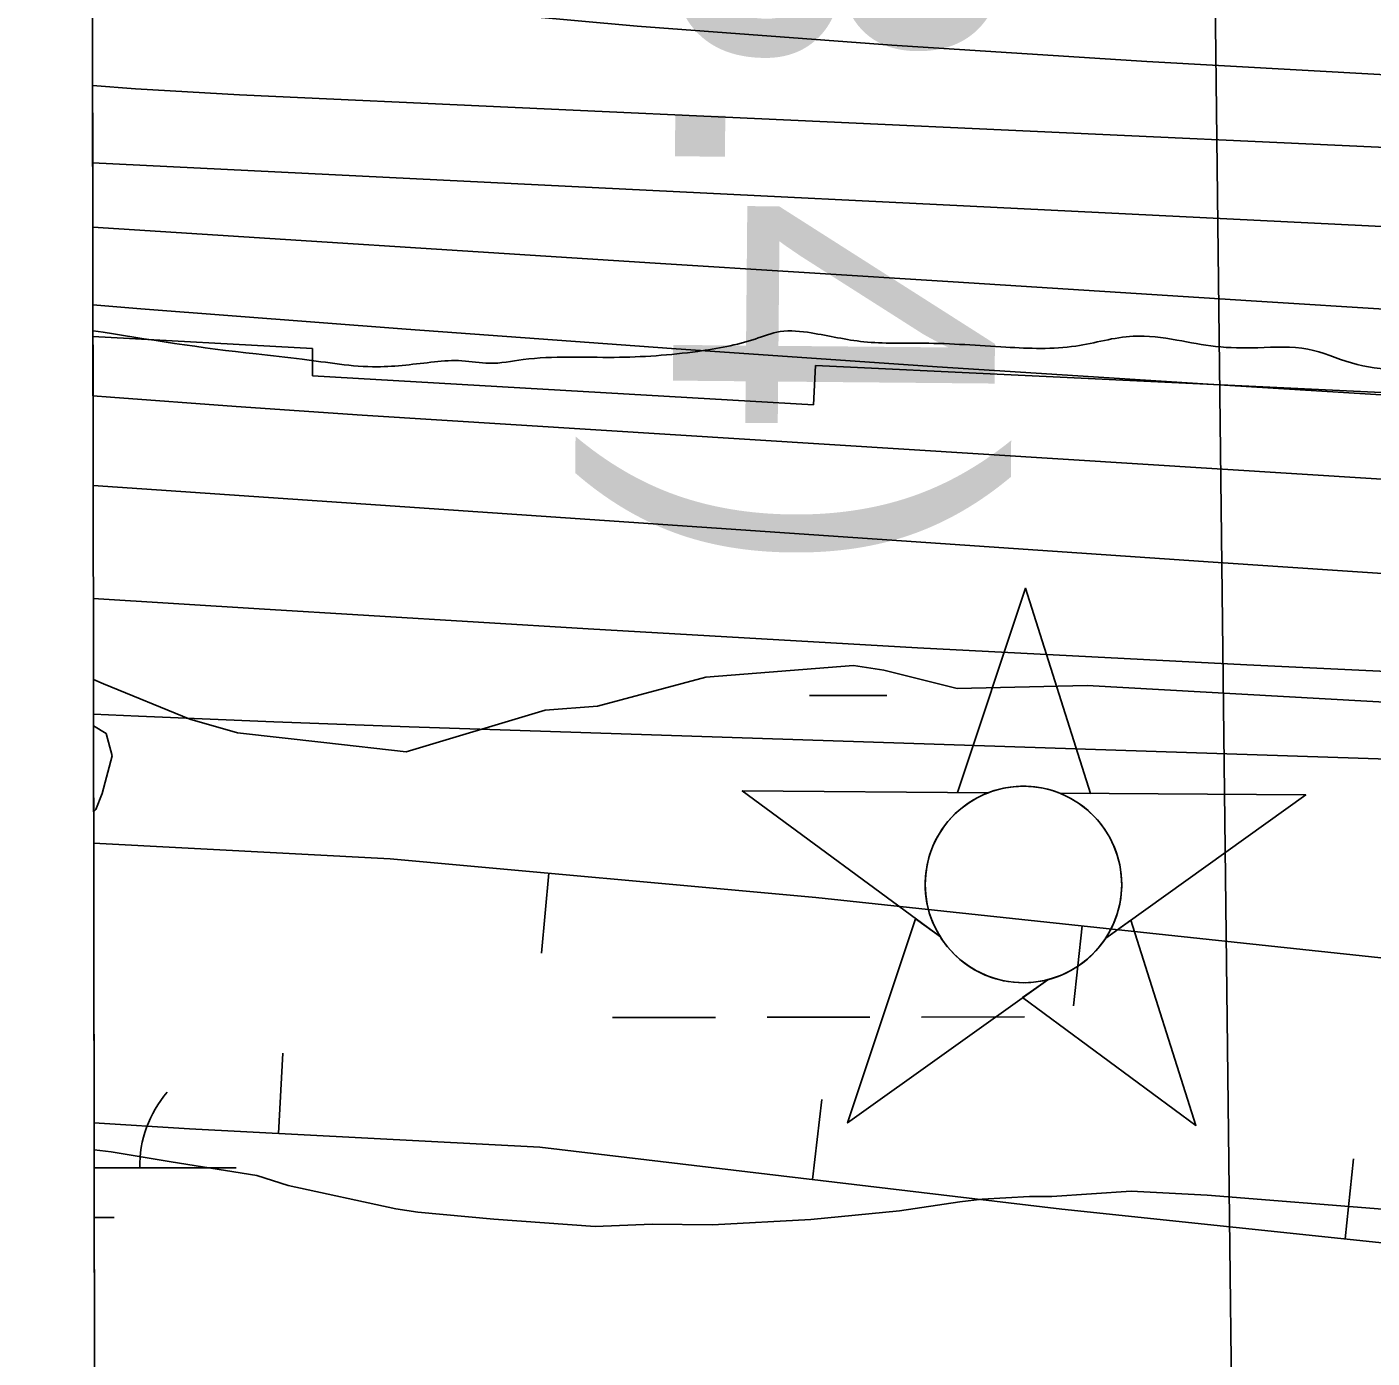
# Model space of a CAD drawing. Extents: x 3329297 to 3367176, y 649250 to 674653.
# Drawn here: x 3333403.5 to 3333821.6, y 658405.3 to 658819.1 of the extents above; entities that cross this region are included whole.
import ezdxf

# ---------------------------------------------------------------- set-up
doc = ezdxf.new("R2010")
doc.units = 0
for name, color, linetype in [('V-BORW-LINE', 7, 'Continuous'), ('V-CHAN-NAID', 7, 'Continuous'), ('V-GRID-FRAM', 7, 'Continuous'), ('V-RIVR-EDGE', 7, 'Continuous'), ('V-RIVR-RANG', 7, 'Continuous'), ('V-RRAP-RVMT', 7, 'Continuous'), ('V-SITE-VEGE', 7, 'Continuous'), ('V-TOPO-DPTH', 7, 'Continuous'), ('V-TOPO-MAJR', 7, 'Continuous'), ('V-TOPO-MINR', 7, 'Continuous'), ('V-TOPO-WATR', 7, 'Continuous'), ('V-WETL-SWMP', 7, 'Continuous')]:
    doc.layers.add(name, color=color, linetype=linetype)

msp = doc.modelspace()

# ---------------------------------------------------------------- linework, layer by layer
at = {"layer": 'V-BORW-LINE'}
for p, q in [((3333565.7, 658556.07), (3333563.45, 658531.17)), ((3333731.49, 658539.69), (3333728.83, 658514.83)), ((3333481.75, 658475.21), (3333483.06, 658500.17)), ((3333647.64, 658460.89), (3333650.59, 658485.71)), ((3333813.21, 658442.41), (3333815.83, 658467.27))]:
    msp.add_line(p, q, dxfattribs=at)
for points in [[(3333424.22, 658565.45), (3333516.37, 658560.54), (3333648.68, 658548.56), (3333829.18, 658529.22), (3333981.3, 658508.4), (3334141.97, 658488.53), (3334253.66, 658459.15), (3334346.54, 658418.45), (3334307.29, 658411.38), (3334198.56, 658408.07), (3334043.12, 658417.74), (3333887.79, 658434.55), (3333725.21, 658451.68), (3333562.88, 658470.94), (3333454.08, 658476.66), (3333424.35, 658478.5)], [(3334023.12, 658503.23), (3333981.3, 658508.4), (3333829.18, 658529.22), (3333648.68, 658548.56), (3333516.37, 658560.54), (3333424.22, 658565.45)], [(3333424.35, 658478.5), (3333454.08, 658476.66), (3333562.88, 658470.94), (3333725.21, 658451.68), (3333887.79, 658434.55), (3334020.95, 658420.14)]]:
    msp.add_lwpolyline(points, dxfattribs=at)
at = {"layer": 'V-CHAN-NAID'}
for points in [[(3333702.35, 658581.1), (3333692.77, 658581.17), (3333713.89, 658644.65), (3333734.12, 658580.87), (3333724.53, 658580.94), (3333722.95, 658581.52), (3333720.86, 658582.14), (3333718.82, 658582.59), (3333716.78, 658582.9), (3333715.62, 658583.01), (3333714.08, 658583.09), (3333712.36, 658583.09), (3333710.99, 658583.02), (3333709.08, 658582.82), (3333707.72, 658582.6), (3333705.93, 658582.22), (3333704.4, 658581.8), (3333703.37, 658581.47)], [(3333702.35, 658581.1), (3333625.86, 658581.64), (3333687.43, 658536.24), (3333686.32, 658538.15), (3333685.51, 658539.78), (3333684.68, 658541.75), (3333683.98, 658543.8), (3333683.62, 658545.12), (3333683.26, 658546.75), (3333683.02, 658548.19), (3333682.83, 658549.79), (3333682.72, 658551.53), (3333682.71, 658553.11), (3333682.81, 658555.18), (3333683, 658556.8), (3333683.39, 658559), (3333683.87, 658560.93), (3333684.47, 658562.81), (3333685.13, 658564.49), (3333685.85, 658566.08), (3333686.67, 658567.62), (3333687.73, 658569.35), (3333688.76, 658570.82), (3333689.76, 658572.09), (3333690.76, 658573.24), (3333692.07, 658574.58), (3333693.12, 658575.54), (3333694.84, 658576.94), (3333696.05, 658577.81), (3333697.74, 658578.88), (3333699.47, 658579.82), (3333700.92, 658580.51)], [(3333724.53, 658580.94), (3333801.02, 658580.4), (3333738.82, 658535.88), (3333739.73, 658537.37), (3333740.71, 658539.21), (3333741.42, 658540.8), (3333742.16, 658542.75), (3333742.71, 658544.54), (3333743.11, 658546.18), (3333743.47, 658548.19), (3333743.65, 658549.76), (3333743.78, 658551.97), (3333743.75, 658554.03), (3333743.56, 658556.25), (3333743.29, 658558.01), (3333742.8, 658560.24), (3333742.16, 658562.38), (3333741.41, 658564.36), (3333740.76, 658565.8), (3333739.76, 658567.72), (3333738.7, 658569.44), (3333737.48, 658571.14), (3333736.22, 658572.68), (3333734.95, 658574.05), (3333733.32, 658575.58), (3333731.57, 658576.99), (3333729.89, 658578.17), (3333728, 658579.3), (3333726.53, 658580.06)], [(3333720.79, 658522.97), (3333658.59, 658478.45), (3333679.71, 658541.93), (3333687.43, 658536.24), (3333688.06, 658535.28), (3333689.45, 658533.42), (3333690.66, 658532), (3333692.13, 658530.5), (3333693.52, 658529.25), (3333694.97, 658528.09), (3333696.37, 658527.11), (3333698.05, 658526.07), (3333699.76, 658525.16), (3333701.56, 658524.35), (3333703, 658523.79), (3333704.63, 658523.26), (3333706.85, 658522.7), (3333708.39, 658522.41), (3333710.41, 658522.15), (3333711.95, 658522.05), (3333713.81, 658522.03), (3333715.5, 658522.11), (3333717.21, 658522.28), (3333719.11, 658522.59)], [(3333738.82, 658535.88), (3333746.62, 658541.46), (3333766.84, 658477.68), (3333712.99, 658517.39), (3333720.79, 658522.97), (3333722.46, 658523.45), (3333724.07, 658524.01), (3333726.23, 658524.92), (3333727.96, 658525.8), (3333729.83, 658526.92), (3333731.56, 658528.13), (3333733.12, 658529.38), (3333734.4, 658530.54), (3333735.79, 658531.96), (3333736.99, 658533.37), (3333738.11, 658534.84)]]:
    msp.add_lwpolyline(points, close=True, dxfattribs=at)
msp.add_circle((3333713.24, 658552.56), 30.54, dxfattribs=at)
at = {"layer": 'V-GRID-FRAM'}
msp.add_lwpolyline([(3333403.5, 672816.28), (3364945.55, 672875.92), (3364987.87, 654691.71), (3333429.95, 654632.04), (3333403.5, 672816.28)], dxfattribs=at)
at = {"layer": 'V-RIVR-EDGE'}
msp.add_spline([(3333424.05, 658724.7), (3333474.73, 658717.46), (3333489.07, 658715.87), (3333512.33, 658713.49), (3333530.18, 658715), (3333538.71, 658715.36), (3333547.24, 658714.57), (3333557.71, 658715.7), (3333586.02, 658716.41), (3333612.01, 658718.28), (3333629.86, 658722.12), (3333637.62, 658724.42), (3333647.31, 658724.01), (3333663.6, 658721.26), (3333682.21, 658720.82), (3333707.8, 658719.6), (3333729.52, 658719.93), (3333747.37, 658722.99), (3333760.94, 658721.79), (3333772.95, 658719.82), (3333786.14, 658719.4), (3333801.65, 658718.98), (3333815.21, 658714.68), (3333829.55, 658712.32), (3333853.98, 658710.7), (3333881.51, 658709.09), (3333919.9, 658708.21), (3333933.09, 658708.96), (3333955.19, 658706.58), (3333979.61, 658702.64), (3333997.44, 658699.49), (3334008.3, 658700.63), (3334035.82, 658696.29), (3334058.31, 658693.91), (3334066.07, 658695.06), (3334072.66, 658693.49), (3334092.04, 658688.79), (3334109.87, 658687.19), (3334133.13, 658684.42), (3334151.35, 658681.27), (3334164.92, 658679.69), (3334190.9, 658677.68), (3334204.86, 658676.49), (3334218.42, 658674.13), (3334220.76, 658676.45), (3334226.96, 658676.82), (3334231.62, 658676.81), (3334233.55, 658674.09), (3334237.81, 658672.91), (3334253.71, 658672.87), (3334313.8, 658663.03), (3334340.55, 658660.25), (3334380.48, 658654.72), (3334411.48, 658646.11), (3334421.17, 658643.76), (3334440.16, 658640.23), (3334471.95, 658635.49), (3334501.03, 658634.26), (3334507.24, 658634.24), (3334509.17, 658631.91), (3334513.05, 658629.96), (3334528.94, 658626.05), (3334571.2, 658623.23), (3334582.83, 658621.65), (3334608.04, 658620.81), (3334615.79, 658620.01), (3334621.6, 658617.28), (3334633.23, 658614.93), (3334639.05, 658615.3), (3334646.41, 658615.28), (3334654.94, 658613.71), (3334657.65, 658610.6), (3334668.89, 658607.86), (3334697.18, 658600.03), (3334721.99, 658596.87), (3334746.41, 658594.1), (3334774.71, 658589.76), (3334788.29, 658590.11), (3334793.72, 658591.26), (3334803.41, 658590.85), (3334809.62, 658589.67), (3334816.59, 658585.78), (3334828.61, 658584.97), (3334856.12, 658577.92), (3334862.33, 658577.52), (3334871.63, 658577.89), (3334882.88, 658579.02), (3334909.27, 658585.16), (3334928.28, 658589.38), (3334948.46, 658593.98), (3334962.04, 658598.22), (3334974.85, 658601.67), (3334984.55, 658603.59), (3334993.47, 658604.73), (3335001.61, 658603.94), (3335003.94, 658605.48), (3335009, 658609.35), (3335017.54, 658613.2), (3335043.92, 658620.12), (3335064.1, 658623.56), (3335076.91, 658629.34), (3335088.16, 658631.64), (3335096.31, 658631.62), (3335112.59, 658628.87), (3335118.8, 658630.4), (3335132.38, 658634.64), (3335146.74, 658637.7), (3335161.86, 658639.6), (3335190.58, 658645.74), (3335222.39, 658650.31), (3335231.31, 658651.84), (3335233.64, 658650.67), (3335237.5, 658647.17), (3335247.21, 658650.64), (3335268.93, 658652.91), (3335284.45, 658654.81), (3335300.36, 658659.43), (3335310.45, 658662.12), (3335317.05, 658665.98), (3335327.52, 658665.95), (3335337.6, 658665.54), (3335348.45, 658660.86), (3335353.87, 658658.91), (3335358.52, 658656.96), (3335366.28, 658656.94), (3335378.3, 658655.75), (3335387.6, 658654.95), (3335410.48, 658652.18), (3335422.11, 658652.15), (3335445.77, 658654.8), (3335459.34, 658653.99), (3335474.47, 658652.79), (3335498.1, 658645.75), (3335522.12, 658635.22), (3335524.06, 658634.83), (3335528.73, 658639.86), (3335535.32, 658639.07), (3335541.51, 658635.18), (3335544.99, 658629.74), (3335552.73, 658625.45), (3335563.59, 658624.26), (3335571.34, 658623.47), (3335598.49, 658623.79), (3335622.54, 658624.12), (3335648.9, 658622.5), (3335687.66, 658613.87), (3335732.61, 658599.03), (3335763.22, 658587.32), (3335768.26, 658588.08), (3335771.74, 658585.36), (3335791.88, 658574.06), (3335801.19, 658573.26), (3335807.78, 658573.63), (3335822.89, 658566.23), (3335836.83, 658560.38), (3335873.65, 658551.75), (3335894.2, 658547.82), (3335916.31, 658549.32), (3335929.5, 658552), (3335949.67, 658554.28), (3335958.59, 658554.26), (3335962.85, 658550.76), (3335976.4, 658544.91), (3335989.19, 658542.16), (3335995.01, 658539.82), (3336014.78, 658538.99), (3336032.61, 658534.68), (3336045.79, 658533.1), (3336066.73, 658532.27), (3336083.03, 658535.33), (3336086.53, 658539.2), (3336089.26, 658545.79), (3336091.2, 658548.11), (3336096.25, 658548.88), (3336104.78, 658549.24), (3336126.11, 658548.8), (3336150.54, 658550.29), (3336176.53, 658551.39), (3336187.39, 658554.47), (3336195.94, 658559.49), (3336201.75, 658559.47), (3336210.28, 658556.35), (3336221.52, 658556.71), (3336235.1, 658556.68), (3336248.28, 658557.03), (3336254.1, 658558.57), (3336264.96, 658558.54), (3336271.16, 658553.48), (3336276.57, 658548.82), (3336283.56, 658550.74), (3336285.51, 658553.84), (3336288.62, 658557.71), (3336294.05, 658559.24), (3336313.06, 658561.14), (3336342.15, 658562.62), (3336356.5, 658564.91), (3336366.2, 658566.05), (3336374.35, 658568.35), (3336386.76, 658568.32), (3336402.66, 658568.67), (3336427.86, 658567.83), (3336436.01, 658568.2), (3336451.14, 658570.1), (3336484.9, 658577.78), (3336508.56, 658580.82), (3336517.88, 658587.39), (3336522.54, 658588.15), (3336524.87, 658591.25), (3336527.2, 658593.18), (3336531.86, 658593.17), (3336535.73, 658591.61), (3336537.28, 658588.89), (3336543.87, 658588.88), (3336562.87, 658589.6), (3336584.21, 658591.49), (3336614.46, 658594.13), (3336646.27, 658597.15), (3336666.43, 658596.72), (3336695.13, 658594.32), (3336705.21, 658594.29), (3336734.29, 658593.45), (3336750.58, 658593.02), (3336760.27, 658593.77), (3336768.41, 658592.2), (3336776.93, 658585.97), (3336785.46, 658584.01), (3336796.7, 658582.43), (3336838.19, 658582.33), (3336859.52, 658579.18), (3336880.83, 658572.53), (3336893.24, 658572.5), (3336911.08, 658573.62), (3336926.59, 658573.58), (3336945.21, 658575.47), (3336951.81, 658578.56), (3336960.34, 658578.54), (3336969.64, 658575.8), (3336985.16, 658578.09), (3336999.12, 658578.05), (3337015.8, 658580.34), (3337041.02, 658583.77), (3337061.58, 658586.43), (3337080.98, 658591.43), (3337113.57, 658597.94), (3337142.28, 658602.91), (3337169.45, 658609.43), (3337200.49, 658615.56), (3337235.01, 658620.13), (3337281.96, 658628.93), (3337309.9, 658636.23), (3337337.07, 658645.86), (3337357.25, 658651.63), (3337365.81, 658662.85), (3337368.54, 658669.05), (3337372.81, 658672.53), (3337380.58, 658677.16), (3337399.6, 658684.49), (3337429.1, 658696.82), (3337439.2, 658702.23), (3337449.3, 658709.18), (3337462.89, 658715.35), (3337480.74, 658722.29), (3337488.89, 658723.82), (3337511.41, 658733.85), (3337537.8, 658741.93), (3337559.14, 658747.69), (3337587.46, 658752.27), (3337604.53, 658754.95), (3337622.76, 658756.84), (3337625.48, 658758.39), (3337630.53, 658759.15), (3337640.61, 658759.12), (3337650.68, 658756), (3337655.34, 658755.98), (3337674.74, 658761.37), (3337711.6, 658769.03), (3337723.24, 658772.88), (3337734.87, 658769.75), (3337742.62, 658765.85), (3337750.37, 658765.06), (3337764.33, 658765.41), (3337778.69, 658768.87), (3337789.55, 658769.23), (3337800.81, 658775.02), (3337814.78, 658776.92), (3337832.62, 658779.59), (3337848.13, 658779.94), (3337861.32, 658778.74), (3337867.13, 658775.24), (3337871.01, 658777.17), (3337873.73, 658779.1), (3337884.2, 658779.46), (3337903.6, 658784.46), (3337929.32, 658794.23)], degree=3, dxfattribs=at)
at = {"layer": 'V-RIVR-RANG'}
msp.add_line((3333780.12, 658206.04), (3333765.72, 659445.95), dxfattribs=at)
at = {"layer": 'V-RRAP-RVMT'}
for p, q in [((3333423.16, 659297.76), (3333424, 658722.91)), ((3333424, 658722.91), (3333492.27, 658719.12)), ((3333492.27, 658719.12), (3333492.31, 658710.62)), ((3333492.31, 658710.62), (3333647.95, 658701.7)), ((3333647.95, 658701.7), (3333648.57, 658713.93)), ((3333648.57, 658713.93), (3333929.5, 658700.51))]:
    msp.add_line(p, q, dxfattribs=at)
at = {"layer": 'V-SITE-VEGE'}
for p, q in [((3333424.21, 658575.1), (3333424.17, 658601.92)), ((3333424.17, 658601.92), (3333428.11, 658599.5)), ((3333428.11, 658599.5), (3333430.01, 658592.59)), ((3333430.01, 658592.59), (3333426.93, 658580.8)), ((3333426.93, 658580.8), (3333424.91, 658575.9)), ((3333424.91, 658575.9), (3333424.21, 658575.1)), ((3333424.52, 658359.22), (3333424.36, 658470.13)), ((3333424.36, 658470.13), (3333429.69, 658469.48)), ((3333429.69, 658469.48), (3333448.37, 658466.32)), ((3333448.37, 658466.32), (3333474.92, 658462.1)), ((3333474.92, 658462.1), (3333484.73, 658459.04)), ((3333484.73, 658459.04), (3333518.15, 658451.79)), ((3333700.39, 658454.79), (3333715.17, 658455.61)), ((3333715.17, 658455.61), (3333722.06, 658455.54)), ((3333722.06, 658455.54), (3333746.7, 658457.25)), ((3333746.7, 658457.25), (3333770.33, 658456.01)), ((3333770.33, 658456.01), (3333827.41, 658451.47)), ((3333518.15, 658451.79), (3333525.03, 658450.74)), ((3333647.13, 658448.46), (3333674.74, 658451.12)), ((3333674.74, 658451.12), (3333693.48, 658453.87)), ((3333693.48, 658453.87), (3333700.39, 658454.79)), ((3333525.03, 658450.74), (3333548.64, 658448.51)), ((3333548.64, 658448.51), (3333580.13, 658446.21)), ((3333580.13, 658446.21), (3333597.87, 658447.01)), ((3333597.87, 658447.01), (3333616.58, 658446.81)), ((3333616.58, 658446.81), (3333647.13, 658448.46))]:
    msp.add_line(p, q, dxfattribs=at)
at = {"layer": 'V-TOPO-DPTH'}
for points in [[(3334972.27, 658747.56), (3334595.12, 658774.96), (3334521.99, 658780.26), (3334448.86, 658785.56), (3334375.74, 658790.86), (3334302.61, 658796.14), (3334197.05, 658803.76), (3334176.7, 658805.21), (3334156.35, 658806.64), (3334135.99, 658808.02), (3334115.63, 658809.39), (3333962.32, 658819.5), (3333865.33, 658826.28), (3333768.38, 658833.56), (3333671.49, 658841.58), (3333574.64, 658850.09), (3333423.79, 658863.95), (3333423.88, 658800.92)], [(3333423.88, 658800.92), (3333437.21, 658799.89), (3333469.59, 658797.97), (3334155.01, 658766.52), (3334155.3, 658766.51), (3334157.92, 658766.35), (3334162.57, 658766.03), (3334168.21, 658765.58), (3334172.19, 658765.26), (3334176.17, 658764.94), (3334180.15, 658764.61), (3334184.13, 658764.29), (3334724.68, 658719.64), (3334776.69, 658715.6), (3334828.73, 658711.88), (3334880.79, 658708.66), (3334932.88, 658705.77)], [(3333423.95, 658756.89), (3333423.88, 658800.92), (3333437.21, 658799.89), (3333469.59, 658797.97), (3334155.01, 658766.52), (3334155.3, 658766.51), (3334157.92, 658766.35), (3334162.57, 658766.03), (3334168.21, 658765.58), (3334172.19, 658765.26), (3334176.17, 658764.94), (3334180.15, 658764.61), (3334184.13, 658764.29), (3334724.68, 658719.64), (3334776.69, 658715.6), (3334828.73, 658711.88), (3334880.79, 658708.66), (3334932.88, 658705.77)], [(3334969.53, 658651.94), (3334626.16, 658675.99), (3334547.54, 658681.56), (3334468.93, 658687.24), (3334390.33, 658693.06), (3334311.74, 658698.98), (3334199.48, 658707.53), (3334177.02, 658709.19), (3334154.56, 658710.79), (3334132.09, 658712.3), (3334109.61, 658713.74), (3333969.31, 658722.42), (3333876.68, 658728.19), (3333784.05, 658733.98), (3333691.43, 658739.84), (3333598.81, 658745.72), (3333423.95, 658756.89)], [(3334910.23, 658597.6), (3334846.31, 658602.76), (3334782.38, 658607.89), (3334718.45, 658612.98), (3334654.51, 658618.04), (3334181.07, 658655.31), (3334167.32, 658656.37), (3334153.57, 658657.39), (3334139.81, 658658.37), (3334126.05, 658659.32), (3334112.28, 658660.24), (3334098.52, 658661.15), (3334084.76, 658662.05), (3334070.99, 658662.94), (3334014.39, 658666.57), (3333972.32, 658669.27), (3333930.25, 658671.94), (3333888.18, 658674.6), (3333846.1, 658677.25), (3333507.73, 658698.44), (3333468.58, 658701.09), (3333429.44, 658704.01), (3333424.02, 658704.47), (3333423.95, 658756.89)], [(3333423.95, 658756.89), (3333598.81, 658745.72), (3333691.43, 658739.84), (3333784.05, 658733.98), (3333876.68, 658728.19), (3333969.31, 658722.42), (3334109.61, 658713.74), (3334132.09, 658712.3), (3334154.56, 658710.79), (3334177.02, 658709.19), (3334199.48, 658707.53), (3334311.74, 658698.98), (3334390.33, 658693.06), (3334468.93, 658687.24), (3334547.54, 658681.56), (3334626.16, 658675.99), (3334969.53, 658651.94)]]:
    msp.add_lwpolyline(points, dxfattribs=at)
at = {"layer": 'V-TOPO-MAJR'}
msp.add_lwpolyline([(3333424.17, 658605.55), (3333438.15, 658604.88), (3333480.21, 658603.14), (3333522.29, 658601.6), (3334137.3, 658581.27), (3334144.72, 658580.99), (3334152.13, 658580.67), (3334159.54, 658580.28), (3334166.95, 658579.84), (3334208.98, 658577.16), (3334237.36, 658575)], dxfattribs=at)
at = {"layer": 'V-TOPO-MINR'}
for points in [[(3333423.83, 658835.82), (3333435.06, 658834.59), (3333514.08, 658826.53), (3333593.17, 658819.33), (3333672.37, 658813.41), (3333751.64, 658808.36), (3334136.03, 658786.97), (3334146, 658786.4), (3334155.96, 658785.81), (3334165.92, 658785.19), (3334175.88, 658784.55), (3334231.05, 658780.93), (3334268.59, 658778.41), (3334306.12, 658775.82), (3334343.65, 658773.11), (3334381.17, 658770.33), (3334836.99, 658735.9), (3334865.16, 658733.76), (3334893.33, 658731.62), (3334921.5, 658729.45)], [(3333423.88, 658800.92), (3333437.21, 658799.89), (3333469.59, 658797.97), (3334155.01, 658766.52), (3334155.3, 658766.51), (3334157.92, 658766.35), (3334162.57, 658766.03), (3334168.21, 658765.58), (3334172.19, 658765.26), (3334176.17, 658764.94), (3334180.15, 658764.61), (3334184.13, 658764.29), (3334724.68, 658719.64), (3334776.69, 658715.6), (3334828.73, 658711.88), (3334880.79, 658708.66), (3334932.88, 658705.77)], [(3333423.92, 658776.9), (3333877.15, 658754.48), (3333923.49, 658752.1), (3333969.82, 658749.61), (3334016.14, 658746.94), (3334062.46, 658744.16), (3334082.71, 658742.9), (3334118.89, 658740.56), (3334155.06, 658738.1), (3334191.21, 658735.44), (3334227.35, 658732.66), (3334456.05, 658714.48), (3334552.86, 658707.06), (3334649.69, 658700.03), (3334746.57, 658693.57), (3334843.46, 658687.48), (3334988.28, 658678.81)], [(3333423.98, 658732.72), (3333438.88, 658731.53), (3333521.38, 658725.18), (3333603.9, 658719.12), (3333686.46, 658713.51), (3333769.03, 658708.19), (3334135.57, 658685.6), (3334144.82, 658685.01), (3334154.07, 658684.4), (3334163.32, 658683.76), (3334172.57, 658683.1), (3334220.18, 658679.62), (3334253.23, 658677.18), (3334286.28, 658674.71), (3334319.33, 658672.2), (3334352.38, 658669.66), (3334663.32, 658645.57), (3334715.28, 658641.52), (3334767.24, 658637.44), (3334819.19, 658633.32), (3334871.15, 658629.16), (3334943.69, 658623.33)], [(3333424.02, 658704.47), (3333429.44, 658704.01), (3333468.58, 658701.09), (3333507.73, 658698.44), (3333846.1, 658677.25), (3333888.18, 658674.6), (3333930.25, 658671.94), (3333972.32, 658669.27), (3334014.39, 658666.57), (3334070.99, 658662.94), (3334084.76, 658662.05), (3334098.52, 658661.15), (3334112.28, 658660.24), (3334126.05, 658659.32), (3334139.81, 658658.37), (3334153.57, 658657.39), (3334167.32, 658656.37), (3334181.07, 658655.31), (3334654.51, 658618.04), (3334718.45, 658612.98), (3334782.38, 658607.89), (3334846.31, 658602.76), (3334910.23, 658597.6)], [(3333424.06, 658676.58), (3333772.2, 658652.72), (3333835.65, 658648.47), (3333899.11, 658644.35), (3333962.59, 658640.42), (3334026.07, 658636.62), (3334089.86, 658632.9), (3334121.45, 658630.98), (3334153.03, 658628.96), (3334184.6, 658626.79), (3334216.16, 658624.52), (3334382.01, 658612.18), (3334491.51, 658603.69), (3334600.96, 658594.74), (3334710.36, 658585.11), (3334819.71, 658575.03), (3334967.87, 658560.9)], [(3333424.11, 658641.5), (3333475.69, 658638.22), (3333578, 658631.99), (3333680.33, 658626.14), (3333782.69, 658620.85), (3333885.07, 658615.93), (3334114.72, 658605.53), (3334133.64, 658604.61), (3334152.56, 658603.59), (3334171.46, 658602.43), (3334190.36, 658601.18), (3334291.06, 658594.13), (3334360.26, 658588.82), (3334429.41, 658582.89), (3334498.46, 658576.02), (3334567.46, 658568.52), (3334842.3, 658536.77), (3334861.86, 658534.38), (3334881.4, 658531.81), (3334900.9, 658528.99)]]:
    msp.add_lwpolyline(points, dxfattribs=at)
at = {"layer": 'V-TOPO-WATR'}
msp.add_lwpolyline([(3333423.95, 658756.89), (3333598.81, 658745.72), (3333691.43, 658739.84), (3333784.05, 658733.98), (3333876.68, 658728.19), (3333969.31, 658722.42), (3334109.61, 658713.74), (3334132.09, 658712.3), (3334154.56, 658710.79), (3334177.02, 658709.19), (3334199.48, 658707.53), (3334311.74, 658698.98), (3334390.33, 658693.06), (3334468.93, 658687.24), (3334547.54, 658681.56), (3334626.16, 658675.99), (3334969.53, 658651.94)], dxfattribs=at)
at = {"layer": 'V-WETL-SWMP'}
for p, q in [((3333614.57, 658617.03), (3333660.4, 658620.58)), ((3333660.4, 658620.58), (3333669.82, 658619.13)), ((3333669.82, 658619.13), (3333692.65, 658613.5)), ((3333424.6, 658306.96), (3333424.15, 658616.32)), ((3333424.15, 658616.32), (3333427.34, 658614.97)), ((3333427.34, 658614.97), (3333454.16, 658603.91)), ((3333580.81, 658607.96), (3333614.57, 658617.03)), ((3333692.65, 658613.5), (3333733.07, 658614.42)), ((3333733.07, 658614.42), (3333881.13, 658606.12)), ((3333646.77, 658611.29), (3333670.77, 658611.34)), ((3333521.39, 658593.77), (3333564.63, 658606.78)), ((3333564.63, 658606.78), (3333580.81, 658607.96)), ((3333454.16, 658603.91), (3333468.93, 658599.71)), ((3333468.93, 658599.71), (3333495.84, 658596.74)), ((3333495.84, 658596.74), (3333521.39, 658593.77)), ((3333585.55, 658511.17), (3333617.55, 658511.24)), ((3333633.55, 658511.27), (3333665.55, 658511.33)), ((3333681.55, 658511.36), (3333713.55, 658511.42)), ((3333424.37, 658464.44), (3333468.57, 658464.52)), ((3333424.39, 658449.01), (3333430.6, 658449.02))]:
    msp.add_line(p, q, dxfattribs=at)
msp.add_arc((3333473.82, 658465.01), 35.25, 139.3365, 180.8801, dxfattribs=at)

# ---------------------------------------------------------------- texts
at = {"layer": 'V-CHAN-NAID'}
msp.add_text('OLD HERMITAGE RANGE FRONT (213.4)', height=100, rotation=269.4744, dxfattribs=at).set_placement((3333627.37, 661225.99))

doc.saveas('drawing.dxf')
